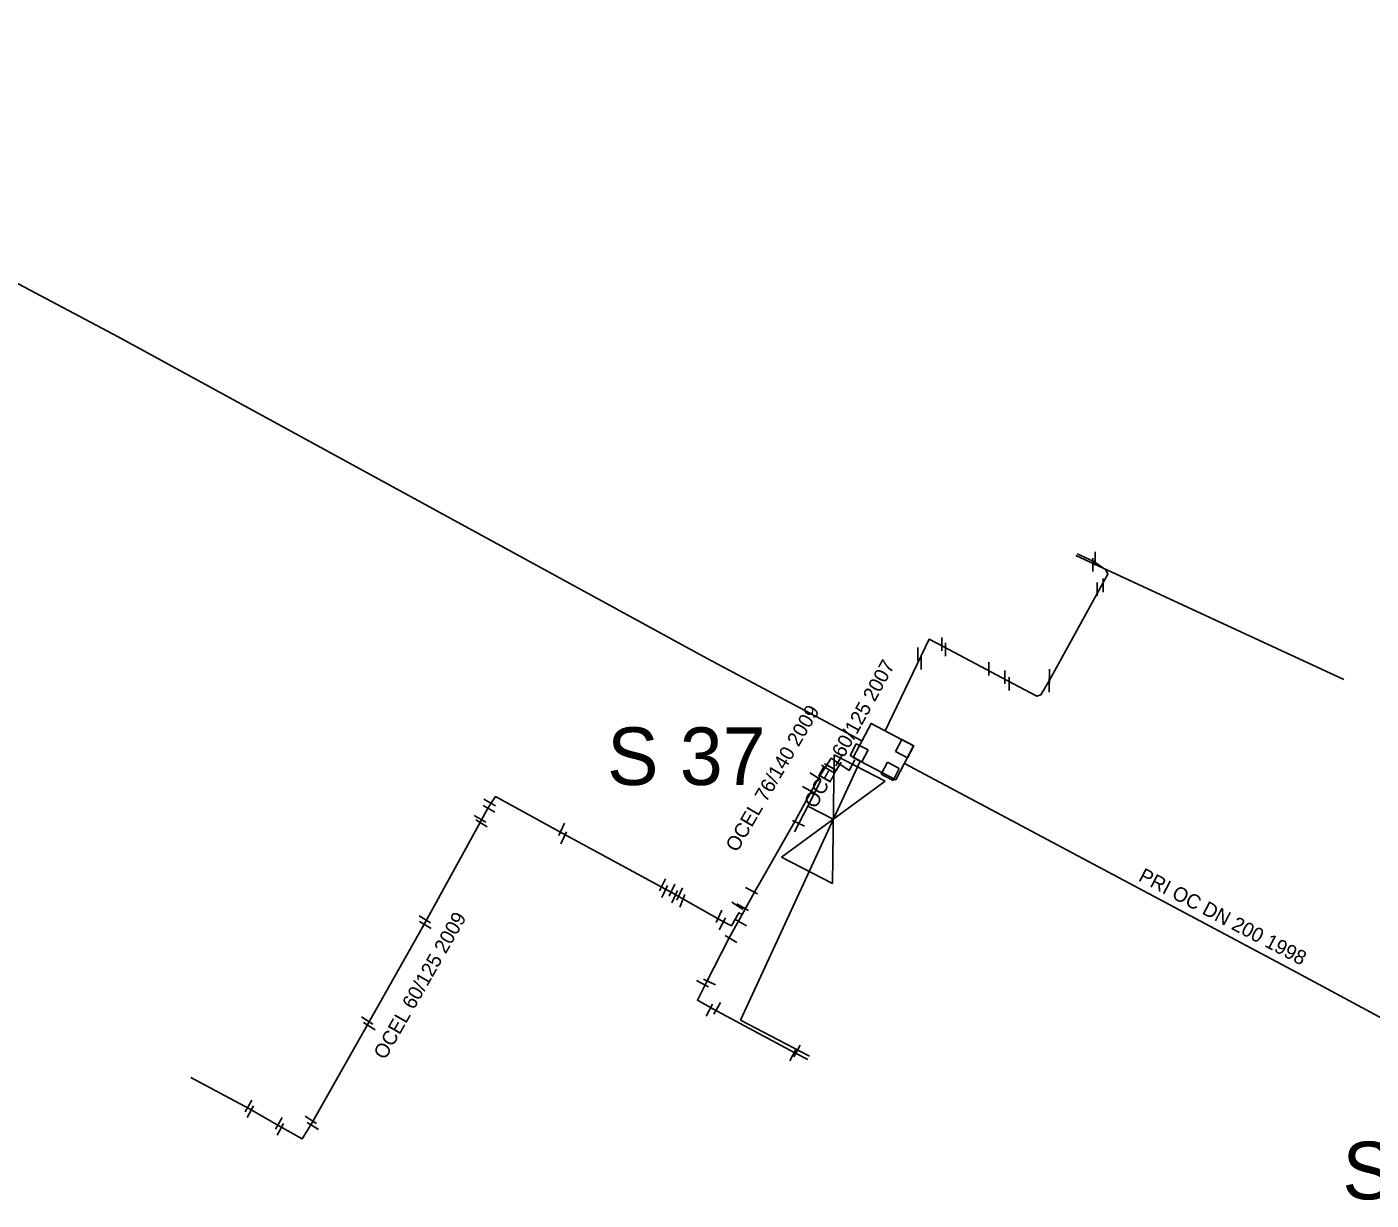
# Model space of a CAD drawing. Extents: x -642943 to -623314, y -1138561 to -1113539.
# Drawn here: x -642520.7 to -642450.6, y -1114362.9 to -1114301.7 of the extents above; entities that cross this region are included whole.
import ezdxf

# ---------------------------------------------------------------- set-up
doc = ezdxf.new("R2010")
doc.units = 0
for name, color, linetype in [('horkovod armatury', 7, 'Continuous'), ('horkovod dimenze', 7, 'Continuous'), ('horkovod předisol', 7, 'Continuous'), ('horkovod sváry', 7, 'Continuous'), ('horkovod trasa', 7, 'Continuous'), ('horkovod zrušený', 7, 'Continuous'), ('horkovod číslo šachty', 7, 'Continuous'), ('horkovod šachty', 7, 'Continuous')]:
    doc.layers.add(name, color=color, linetype=linetype)

# ---------------------------------------------------------------- blocks, each defined once
blk = doc.blocks.new('SPH')
at = {"layer": 'horkovod sváry'}
blk.add_line((0, -0.035), (0, 0.035), dxfattribs=at)
blk = doc.blocks.new('POINT_DISPLAY')
blk.add_line((0, 0), (0, 0))
blk = doc.blocks.new('SCH_01_86')
at = {"layer": 'horkovod armatury'}
for p, q in [((10, 5), (-10, -5)), ((-10, -5), (-10, 5)), ((-10, 5), (10, -5)), ((-5, 5), (0, 5)), ((0, 5), (0, 0)), ((5, 5), (0, 5)), ((10, -5), (10, 5))]:
    blk.add_line(p, q, dxfattribs=at)

msp = doc.modelspace()

# ---------------------------------------------------------------- linework, layer by layer
at = {"layer": 'horkovod předisol'}
for points in [[(-642477.145, -1114338.93), (-642485.209, -1114334.633), (-642515.904, -1114317.881), (-642546.392, -1114301.74)], [(-642475.93, -1114338.415), (-642473.645, -1114333.625), (-642472.878, -1114334.036), (-642469.588, -1114335.786), (-642468.027, -1114336.61), (-642467.824, -1114336.531), (-642467.394, -1114335.798), (-642464.708, -1114330.903), (-642464.331, -1114330.241), (-642464.435, -1114330.016), (-642465.059, -1114329.593), (-642465.94, -1114329.186)], [(-642477.519, -1114339.922), (-642477.82, -1114340.468), (-642478.347, -1114340.117), (-642478.747, -1114339.837), (-642479.243, -1114340.601), (-642479.409, -1114340.87), (-642480.637, -1114343.13), (-642482.746, -1114346.811), (-642483.39, -1114347.974)], [(-642439.486, -1114359.083), (-642440.751, -1114358.389), (-642454.484, -1114351.005), (-642474.934, -1114340.108)], [(-642483.39, -1114347.974), (-642483.57, -1114347.89), (-642483.946, -1114348.559), (-642484.511, -1114348.265), (-642486.997, -1114346.862), (-642492.737, -1114343.756), (-642496.245, -1114341.832), (-642496.637, -1114342.439), (-642497.003, -1114343.115), (-642499.909, -1114348.384), (-642502.868, -1114353.651), (-642505.818, -1114358.845), (-642506.317, -1114359.665), (-642507.49, -1114358.999), (-642509.06, -1114358.093), (-642512.114, -1114356.47)], [(-642483.39, -1114347.974), (-642484.069, -1114349.191), (-642485.27, -1114351.531), (-642485.72, -1114352.443), (-642484.911, -1114352.897), (-642480.651, -1114355.173), (-642479.97, -1114355.536)]]:
    msp.add_lwpolyline(points, dxfattribs=at)
at = {"layer": 'horkovod trasa'}
for points in [[(-642477.145, -1114338.93), (-642485.209, -1114334.633), (-642515.904, -1114317.881), (-642546.392, -1114301.74)], [(-642475.93, -1114338.415), (-642473.645, -1114333.625), (-642472.878, -1114334.036), (-642469.588, -1114335.786), (-642468.027, -1114336.61), (-642467.824, -1114336.531), (-642467.394, -1114335.798), (-642464.708, -1114330.903), (-642464.331, -1114330.241), (-642464.435, -1114330.016), (-642465.059, -1114329.593), (-642465.94, -1114329.186)], [(-642477.519, -1114339.922), (-642477.82, -1114340.468), (-642478.347, -1114340.117), (-642478.747, -1114339.837), (-642479.243, -1114340.601), (-642479.409, -1114340.87), (-642480.637, -1114343.13), (-642482.746, -1114346.811), (-642483.39, -1114347.974)], [(-642439.486, -1114359.083), (-642440.751, -1114358.389), (-642454.484, -1114351.005), (-642474.934, -1114340.108)], [(-642483.39, -1114347.974), (-642483.57, -1114347.89), (-642483.946, -1114348.559), (-642484.511, -1114348.265), (-642486.997, -1114346.862), (-642492.737, -1114343.756), (-642496.245, -1114341.832), (-642496.637, -1114342.439), (-642497.003, -1114343.115), (-642499.909, -1114348.384), (-642502.868, -1114353.651), (-642505.818, -1114358.845), (-642506.317, -1114359.665), (-642507.49, -1114358.999), (-642509.06, -1114358.093), (-642512.114, -1114356.47)], [(-642483.39, -1114347.974), (-642484.069, -1114349.191), (-642485.27, -1114351.531), (-642485.72, -1114352.443), (-642484.911, -1114352.897), (-642480.651, -1114355.173), (-642479.97, -1114355.536)]]:
    msp.add_lwpolyline(points, dxfattribs=at)
at = {"layer": 'horkovod zrušený'}
for p, q in [((-642452.039, -1114335.739), (-642466.007, -1114329.28)), ((-642477.233, -1114339.989), (-642483.473, -1114353.474)), ((-642479.88, -1114355.356), (-642483.473, -1114353.474))]:
    msp.add_line(p, q, dxfattribs=at)
at = {"layer": 'horkovod šachty'}
for p, q in [((-642477.441, -1114339.077), (-642477.767, -1114339.697)), ((-642476.821, -1114339.403), (-642477.441, -1114339.077)), ((-642475.07, -1114338.867), (-642475.397, -1114339.486)), ((-642474.451, -1114339.194), (-642475.07, -1114338.867)), ((-642474.778, -1114339.813), (-642474.451, -1114339.194)), ((-642477.767, -1114339.697), (-642477.147, -1114340.023)), ((-642477.147, -1114340.023), (-642476.821, -1114339.403)), ((-642475.397, -1114339.486), (-642474.778, -1114339.813)), ((-642475.82, -1114340.047), (-642476.147, -1114340.666)), ((-642476.147, -1114340.666), (-642475.528, -1114340.993)), ((-642475.201, -1114340.374), (-642475.82, -1114340.047)), ((-642475.528, -1114340.993), (-642475.201, -1114340.374))]:
    msp.add_line(p, q, dxfattribs=at)
msp.add_lwpolyline([(-642477.601, -1114339.794), (-642476.667, -1114338.026), (-642474.456, -1114339.194), (-642475.39, -1114340.962), (-642477.601, -1114339.794)], dxfattribs=at)

# ---------------------------------------------------------------- block references
at = {"layer": 'horkovod armatury', "xscale": 0.30000439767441, "yscale": 0.30000439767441, "rotation": 62.7786912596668}
msp.add_blockref('SCH_01_86', (-642478.639, -1114343.014), dxfattribs=at)
at = {"layer": 'horkovod sváry', "xscale": 10, "yscale": 10}
for p in [(-642465.111, -1114329.76), (-642465.001, -1114329.44), (-642464.891, -1114331.03), (-642464.571, -1114330.83), (-642472.981, -1114333.891), (-642474.231, -1114334.412), (-642472.801, -1114334.173), (-642474.068, -1114334.859), (-642470.53, -1114335.175), (-642469.701, -1114335.61), (-642469.481, -1114335.962), (-642467.401, -1114336.04), (-642467.381, -1114335.55)]:
    msp.add_blockref('SPH', p, dxfattribs=at)
at = {"layer": 'horkovod sváry'}
for p, xscale, yscale, rotation in [((-642478.326, -1114339.93), 9.999997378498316, 9.999997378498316, -31.542725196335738), ((-642479.566, -1114340.78), 9.999993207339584, 9.999993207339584, 59.16989880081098), ((-642478.956, -1114340.38), 10.000021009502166, 10.000021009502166, 58.13214832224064), ((-642478.416, -1114340.33), 9.99998704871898, 9.99998704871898, -32.10326476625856), ((-642479.946, -1114341.47), 9.999992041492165, 9.999992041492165, 61.42735732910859), ((-642496.546, -1114342.14), 9.999997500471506, 9.999997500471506, 58.96586973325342), ((-642497.046, -1114342.99), 9.999985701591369, 9.999985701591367, 59.48535004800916), ((-642496.586, -1114342.47), 9.999992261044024, 9.999992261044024, 60.350261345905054), ((-642496.966, -1114343.22), 10.000015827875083, 10.000015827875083, 58.37559562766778), ((-642492.786, -1114343.54), 9.999983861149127, 9.999983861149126, -24.999034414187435), ((-642480.456, -1114343.22), 9.999988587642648, 9.999988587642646, 64.80151766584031), ((-642492.686, -1114343.98), 9.999989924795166, 9.999989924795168, -25.470353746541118), ((-642487.536, -1114346.43), 9.999972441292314, 9.999972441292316, -26.66981334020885), ((-642487.426, -1114346.78), 10.000026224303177, 10.000026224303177, -25.803777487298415), ((-642487.046, -1114346.71), 9.999994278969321, 9.999994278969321, -25.993982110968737), ((-642486.906, -1114347.05), 10.000012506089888, 10.000012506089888, -25.397319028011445), ((-642486.646, -1114346.91), 10.000003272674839, 10.000003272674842, -24.689384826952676), ((-642486.506, -1114347.26), 10.000002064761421, 10.000002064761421, -21.01977307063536), ((-642482.906, -1114346.74), 9.999985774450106, 9.999985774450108, 62.01025406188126), ((-642483.636, -1114347.53), 10.00002186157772, 10.000021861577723, 56.98421920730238), ((-642483.356, -1114347.59), 9.99999104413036, 9.999991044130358, 60.78190180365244), ((-642499.926, -1114348.23), 10.000004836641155, 10.000004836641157, 58.808832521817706), ((-642499.896, -1114348.52), 9.99997582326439, 9.999975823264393, 58.85550403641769), ((-642484.596, -1114348.07), 10.000003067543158, 10.00000306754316, -25.01694183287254), ((-642484.426, -1114348.46), 10.00000395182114, 10.00000395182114, -27.28885735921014), ((-642483.466, -1114348.39), 10.000020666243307, 10.000020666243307, 61.4918333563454), ((-642483.976, -1114349.25), 9.999985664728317, 9.999985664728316, 59.60853199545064), ((-642485.456, -1114351.58), 10.000014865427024, 10.000014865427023, 61.02746660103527), ((-642485.096, -1114351.49), 9.999986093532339, 9.999986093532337, 64.48382021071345), ((-642484.696, -1114352.86), 9.999997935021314, 9.999997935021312, -29.707453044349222), ((-642502.936, -1114353.5), 9.99998771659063, 9.999987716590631, 57.70945548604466), ((-642485.096, -1114352.96), 9.99999729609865, 9.999997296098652, -28.610608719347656), ((-642502.816, -1114353.79), 10.000010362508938, 10.00001036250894, 58.0878034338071), ((-642480.736, -1114355.28), 10.00001517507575, 10.00001517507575, -27.70390208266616), ((-642480.536, -1114355.09), 9.999990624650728, 9.99999062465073, -28.63281768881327), ((-642509.106, -1114357.95), 10.00000053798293, 10.000000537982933, -29.542318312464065), ((-642509.016, -1114358.24), 9.999977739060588, 9.999977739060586, -29.62369417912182), ((-642507.526, -1114358.85), 9.999974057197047, 9.999974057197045, -29.557739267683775), ((-642507.456, -1114359.16), 10.000006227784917, 10.000006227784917, -29.021977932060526), ((-642505.866, -1114358.67), 10.000001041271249, 10.000001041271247, 57.87000954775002), ((-642505.766, -1114358.99), 9.999986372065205, 9.999986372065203, 57.91783308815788)]:
    msp.add_blockref('SPH', p, dxfattribs=dict(at, xscale=xscale, yscale=yscale, rotation=rotation))
at = {"layer": 'horkovod šachty'}
for p in [(-642477.294, -1114339.55), (-642474.924, -1114339.34), (-642475.674, -1114340.52)]:
    msp.add_blockref('POINT_DISPLAY', p, dxfattribs=at)

# ---------------------------------------------------------------- texts
at = {"layer": 'horkovod dimenze'}
for s, height, rotation, p in [('OCEL 60/125 2007', 0.74996, 61.10056, (-642479.556, -1114342.5)), ('OCEL 76/140 2009', 0.75, 59.79182, (-642483.651, -1114344.772)), ('PRI OC DN 200 1998', 0.75, 332.44161, (-642462.789, -1114346.186)), ('OCEL 60/125 2009', 0.74996, 60.26683, (-642501.99, -1114355.584))]:
    msp.add_text(s, height=height, rotation=rotation, dxfattribs=at).set_placement(p)
at = {"layer": 'horkovod číslo šachty'}
for s, p in [('S 37', (-642490.425, -1114341.23)), ('S 36', (-642452.114, -1114362.81))]:
    msp.add_text(s, height=3, dxfattribs=at).set_placement(p)

doc.saveas('drawing.dxf')
